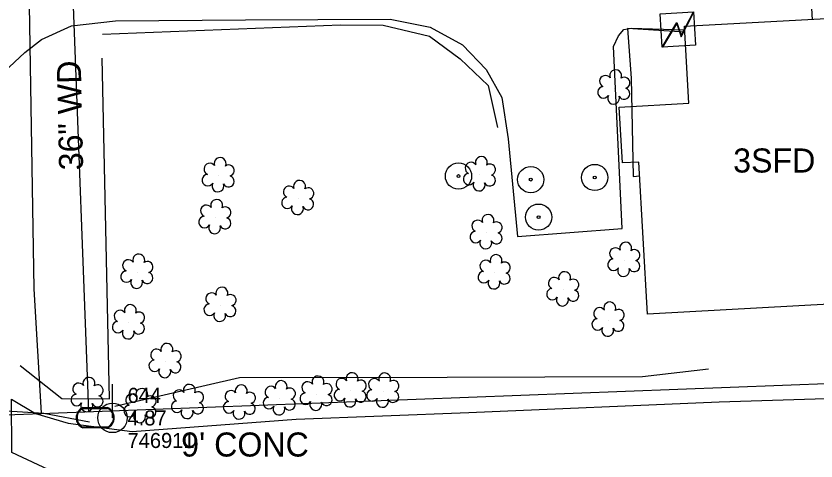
# Model space of a CAD drawing. Extents: x 3040896 to 3051146, y 687568 to 732976.
# Drawn here: x 3050501.2 to 3050634.3, y 693009.1 to 693083 of the extents above; entities that cross this region are included whole.
import ezdxf

# ---------------------------------------------------------------- set-up
doc = ezdxf.new("R2010")
doc.units = 0
for name, color, linetype in [('Exist Building', 7, 'Continuous'), ('Exist Building Text', 7, 'Continuous'), ('Exist Other Culture Area Outline', 7, 'Continuous'), ('Exist Other Culture Fence Line', 7, 'Continuous'), ('Exist Other Culture Fence Line Text', 7, 'Continuous'), ('Exist Other Culture Located Object CELL', 7, 'Continuous'), ('Exist Property Line', 7, 'Continuous'), ('Exist Right of Way Line', 7, 'Continuous'), ('Exist Roads EOP Other', 7, 'Continuous'), ('Exist Roads EOP Other Text', 7, 'Continuous'), ('Exist Utilities Other Located Object CELL', 7, 'Continuous'), ('Exist Utilities Power Pole CELL', 7, 'Continuous'), ('Exist Utilities Power Pole Cogo Comment', 7, 'Continuous'), ('Exist Utilities Power Pole Cogo Elevation', 7, 'Continuous'), ('Exist Utilities Power Pole Cogo Number', 7, 'Continuous'), ('Exist Utilities Power Transformer CELL', 7, 'Continuous'), ('Exist Utilities Power UG Cable SUE', 7, 'Continuous'), ('Exist Utilities Water Meter CELL', 7, 'Continuous'), ('Exist Utilities Water UG Line SUE', 7, 'Continuous'), ('Exist Vegetation Shrub CELL', 7, 'Continuous')]:
    doc.layers.add(name, color=color, linetype=linetype)

# ---------------------------------------------------------------- blocks, each defined once
blk = doc.blocks.new('EXIST UTILITIES POWER POLE')
at = {"layer": 'Exist Utilities Power Pole CELL'}
for q in [(0, 0.1125), (0, 0)]:
    blk.add_line((0, 0), q, dxfattribs=at)
blk.add_circle((0, 0), 0.049, dxfattribs=at)
blk = doc.blocks.new('EXIST UTILITIES POWER TRANSFORMER')
at = {"layer": 'Exist Utilities Power Transformer CELL'}
blk.add_line((0, 0), (0, 0), dxfattribs=at)
blk.add_lwpolyline([(-0.0569, 0.0522), (0.0542, 0.0522), (0.0542, -0.0588), (-0.0569, -0.0588)], close=True, dxfattribs=at)
for points in [[(-0.0569, -0.0588), (-0.004, 0.0201), (0.0086, -0.0241), (0.0542, 0.0522)], [(-0.0555, -0.0588), (-0.004, 0.0159), (0.0077, -0.0278), (0.0542, 0.0491)]]:
    blk.add_lwpolyline(points, dxfattribs=at)

msp = doc.modelspace()

# ---------------------------------------------------------------- linework, layer by layer
at = {"layer": 'Exist Building'}
msp.add_lwpolyline([(3050643.51, 693035.5), (3050606.25, 693033.43), (3050604.85, 693058.73), (3050602.09, 693058.58), (3050601.57, 693067.86), (3050613.16, 693068.5), (3050612.45, 693081.29), (3050642.12, 693082.93), (3050642.77, 693071.19), (3050644.55, 693071.29), (3050645.83, 693048.21), (3050642.82, 693048.04)], close=True, dxfattribs=at)
at = {"layer": 'Exist Other Culture Area Outline'}
msp.add_lwpolyline([(3050612.5, 693080.32), (3050602.97, 693080.93), (3050603.55, 693072.65), (3050603.9, 693056.34), (3050604.98, 693056.42)], dxfattribs=at)
at = {"layer": 'Exist Other Culture Fence Line'}
for points in [[(3050515.59, 693079.99), (3050555.21, 693081.53), (3050562.31, 693081.46), (3050569.98, 693079.65), (3050575.11, 693075.87), (3050579.77, 693071.46), (3050581.29, 693064.5)], [(3050501.92, 693024.93), (3050508.84, 693019.46), (3050516.75, 693019.39), (3050515.54, 693076)]]:
    msp.add_lwpolyline(points, dxfattribs=at)
at = {"layer": 'Exist Other Culture Located Object CELL'}
for radius in [2.18, 0.24]:
    msp.add_circle((3050574.83, 693056.4), radius, dxfattribs=at)
at = {"layer": 'Exist Property Line'}
msp.add_line((3050467.58, 693015.53), (3050975.2, 693034.85), dxfattribs=at)
at = {"layer": 'Exist Right of Way Line'}
msp.add_line((3050513.33, 693017.27), (3050478.36, 693935.84), dxfattribs=at)
at = {"layer": 'Exist Roads EOP Other'}
for points in [[(3050495.49, 693093.93), (3050499.45, 693091.62), (3050504.09, 693090.54), (3050515.12, 693089.94), (3050535.9, 693089.75), (3050562.15, 693091.08), (3050580.93, 693092.23), (3050611.8, 693093.54), (3050632.98, 693094.14), (3050633.64, 693082.36)], [(3050499.24, 693073.71), (3050502.7, 693076.95), (3050505.47, 693079.11), (3050510.44, 693081.36), (3050517.76, 693082.18), (3050539.41, 693082.36), (3050563.47, 693082.47), (3050570.09, 693081.13), (3050575.52, 693078.24), (3050579.42, 693074.12), (3050582.05, 693069.46), (3050583.09, 693062.57), (3050584.66, 693046.34), (3050602.07, 693047.69), (3050600.61, 693077.92), (3050601.47, 693079.72), (3050602.36, 693080.77), (3050603.55, 693081), (3050612.48, 693080.68)], [(3050613.57, 692966.45), (3050576.44, 692965.66), (3050575.85, 692968.77), (3050573.87, 692983.12), (3050572.45, 692993.66), (3050571.51, 692996.09), (3050567.96, 693000.53), (3050563.52, 693004.43), (3050557.3, 693006.09), (3050547.21, 693006.96), (3050515.89, 693006.09), (3050507.49, 693007.21), (3050500.52, 693010.46), (3050500.46, 693019.33), (3050504.49, 693016.96), (3050509.88, 693015.35), (3050520.55, 693013.93), (3050547.81, 693016.01), (3050576.54, 693017.13), (3050618.19, 693018.86), (3050635.95, 693019.46), (3050636.74, 693007.71)]]:
    msp.add_lwpolyline(points, dxfattribs=at)
at = {"layer": 'Exist Utilities Other Located Object CELL'}
for centre, radius in [((3050586.84, 693055.81), 2.18), ((3050597.49, 693056.17), 2.18), ((3050586.84, 693055.81), 0.24), ((3050597.49, 693056.17), 0.24), ((3050588.16, 693049.58), 2.18), ((3050588.16, 693049.58), 0.24)]:
    msp.add_circle(centre, radius, dxfattribs=at)
at = {"layer": 'Exist Utilities Power UG Cable SUE'}
msp.add_lwpolyline([(3050517.64, 693018.17), (3050538.4, 693022.91), (3050572.92, 693022.97), (3050605.44, 693023.07), (3050616.39, 693024.36)], dxfattribs=at)
at = {"layer": 'Exist Utilities Water Meter CELL'}
msp.add_line((3050514.4, 693016.24), (3050514.4, 693016.24), dxfattribs=at)
for points in [[(3050512.36, 693017.94), (3050516.44, 693017.94)], [(3050512.36, 693017.8), (3050516.44, 693017.8)], [(3050516.44, 693014.68), (3050512.34, 693014.68)], [(3050516.44, 693014.54), (3050512.34, 693014.54)]]:
    msp.add_lwpolyline(points, dxfattribs=at)
for centre, radius, start, end in [((3050513.09, 693016.24), 1.86, 113.178, 245.9794), ((3050513.1, 693016.23), 1.73, 115.3009, 243.7824), ((3050515.69, 693016.24), 1.86, 293.6483, 66.3084), ((3050515.7, 693016.24), 1.73, 295.1272, 64.8728)]:
    msp.add_arc(centre, radius, start, end, dxfattribs=at)
at = {"layer": 'Exist Utilities Water UG Line SUE'}
for points in [[(3050505.48, 693017.02), (3050504.23, 693037.65), (3050503.35, 693091.63)], [(3050450.03, 693019.11), (3050465.81, 693019.51), (3050505.84, 693017), (3050513.44, 693015.57)]]:
    msp.add_lwpolyline(points, dxfattribs=at)
at = {"layer": 'Exist Vegetation Shrub CELL'}
for p, q in [((3050600.74, 693071.03), (3050600.74, 693071.03)), ((3050534.94, 693056.45), (3050534.94, 693056.45)), ((3050578.39, 693056.61), (3050578.39, 693056.61)), ((3050548.17, 693052.65), (3050548.17, 693052.65)), ((3050534.38, 693049.49), (3050534.38, 693049.49)), ((3050579.5, 693046.99), (3050579.5, 693046.99)), ((3050602.41, 693042.38), (3050602.41, 693042.38)), ((3050521.41, 693040.41), (3050521.41, 693040.41)), ((3050580.85, 693040.32), (3050580.85, 693040.32)), ((3050592.25, 693037.47), (3050592.25, 693037.47)), ((3050535.24, 693034.91), (3050535.24, 693034.91)), ((3050520.01, 693032.01), (3050520.01, 693032.01)), ((3050599.78, 693032.45), (3050599.78, 693032.45)), ((3050526.1, 693025.57), (3050526.1, 693025.57)), ((3050513.12, 693019.91), (3050513.12, 693019.91)), ((3050551.22, 693020.13), (3050551.22, 693020.13)), ((3050556.9, 693020.69), (3050556.9, 693020.69)), ((3050562.31, 693020.65), (3050562.31, 693020.65)), ((3050529.82, 693018.76), (3050529.82, 693018.76)), ((3050538.45, 693018.67), (3050538.45, 693018.67)), ((3050545.1, 693019.38), (3050545.1, 693019.38)), ((3050521.92, 693018.08), (3050521.92, 693018.08))]:
    msp.add_line(p, q, dxfattribs=at)
for centre, radius, start, end in [((3050599.26, 693072.15), 0.968, 35.8908, 245.4216), ((3050600.97, 693073.07), 0.99, 334.8391, 200.4717), ((3050602.42, 693071.9), 0.929, 284.4567, 126.0861), ((3050598.94, 693070.32), 0.955, 95.1099, 327.9534), ((3050602.38, 693070.1), 0.937, 204.9913, 73.4601), ((3050600.62, 693069.34), 0.984, 151.2797, 21.387), ((3050533.46, 693057.57), 0.968, 35.8908, 245.4216), ((3050535.17, 693058.49), 0.99, 334.8391, 200.4717), ((3050576.91, 693057.73), 0.968, 35.8908, 245.4216), ((3050578.62, 693058.65), 0.99, 334.8391, 200.4717), ((3050580.06, 693057.48), 0.929, 284.4567, 126.0861), ((3050536.61, 693057.32), 0.929, 284.4567, 126.0861), ((3050533.14, 693055.74), 0.955, 95.1099, 327.9534), ((3050536.58, 693055.52), 0.937, 204.9913, 73.4601), ((3050576.59, 693055.9), 0.955, 95.1099, 327.9534), ((3050580.03, 693055.68), 0.937, 204.9913, 73.4601), ((3050534.81, 693054.76), 0.984, 151.2797, 21.387), ((3050546.68, 693053.78), 0.968, 35.8908, 245.4216), ((3050548.39, 693054.69), 0.99, 334.8391, 200.4717), ((3050549.84, 693053.52), 0.929, 284.4567, 126.0861), ((3050578.26, 693054.92), 0.984, 151.2797, 21.387), ((3050534.6, 693051.53), 0.99, 334.8391, 200.4717), ((3050546.37, 693051.95), 0.955, 95.1099, 327.9534), ((3050549.8, 693051.72), 0.937, 204.9913, 73.4601), ((3050532.89, 693050.61), 0.968, 35.8908, 245.4216), ((3050536.05, 693050.35), 0.929, 284.4567, 126.0861), ((3050548.04, 693050.97), 0.984, 151.2797, 21.387), ((3050532.58, 693048.78), 0.955, 95.1099, 327.9534), ((3050536.01, 693048.56), 0.937, 204.9913, 73.4601), ((3050578.02, 693048.11), 0.968, 35.8908, 245.4216), ((3050579.73, 693049.03), 0.99, 334.8391, 200.4717), ((3050534.25, 693047.8), 0.984, 151.2797, 21.387), ((3050581.17, 693047.86), 0.929, 284.4567, 126.0861), ((3050577.7, 693046.28), 0.955, 95.1099, 327.9534), ((3050581.14, 693046.06), 0.937, 204.9913, 73.4601), ((3050579.37, 693045.3), 0.984, 151.2797, 21.387), ((3050602.64, 693044.42), 0.99, 334.8391, 200.4717), ((3050600.93, 693043.51), 0.968, 35.8908, 245.4216), ((3050604.08, 693043.25), 0.929, 284.4567, 126.0861), ((3050519.92, 693041.53), 0.968, 35.8908, 245.4216), ((3050521.64, 693042.45), 0.99, 334.8391, 200.4717), ((3050581.08, 693042.36), 0.99, 334.8391, 200.4717), ((3050600.61, 693041.68), 0.955, 95.1099, 327.9534), ((3050523.08, 693041.28), 0.929, 284.4567, 126.0861), ((3050579.37, 693041.44), 0.968, 35.8908, 245.4216), ((3050582.52, 693041.19), 0.929, 284.4567, 126.0861), ((3050602.28, 693040.7), 0.984, 151.2797, 21.387), ((3050604.05, 693041.45), 0.937, 204.9913, 73.4601), ((3050519.61, 693039.7), 0.955, 95.1099, 327.9534), ((3050523.04, 693039.48), 0.937, 204.9913, 73.4601), ((3050579.05, 693039.61), 0.955, 95.1099, 327.9534), ((3050582.49, 693039.39), 0.937, 204.9913, 73.4601), ((3050592.48, 693039.51), 0.99, 334.8391, 200.4717), ((3050521.28, 693038.72), 0.984, 151.2797, 21.387), ((3050580.72, 693038.63), 0.984, 151.2797, 21.387), ((3050590.77, 693038.6), 0.968, 35.8908, 245.4216), ((3050593.92, 693038.34), 0.929, 284.4567, 126.0861), ((3050535.47, 693036.95), 0.99, 334.8391, 200.4717), ((3050590.45, 693036.77), 0.955, 95.1099, 327.9534), ((3050593.89, 693036.54), 0.937, 204.9913, 73.4601), ((3050533.76, 693036.03), 0.968, 35.8908, 245.4216), ((3050536.91, 693035.78), 0.929, 284.4567, 126.0861), ((3050592.12, 693035.79), 0.984, 151.2797, 21.387), ((3050520.23, 693034.05), 0.99, 334.8391, 200.4717), ((3050533.44, 693034.2), 0.955, 95.1099, 327.9534), ((3050536.87, 693033.98), 0.937, 204.9913, 73.4601), ((3050598.29, 693033.58), 0.968, 35.8908, 245.4216), ((3050600, 693034.49), 0.99, 334.8391, 200.4717), ((3050518.52, 693033.13), 0.968, 35.8908, 245.4216), ((3050521.68, 693032.88), 0.929, 284.4567, 126.0861), ((3050535.11, 693033.22), 0.984, 151.2797, 21.387), ((3050601.45, 693033.32), 0.929, 284.4567, 126.0861), ((3050518.2, 693031.3), 0.955, 95.1099, 327.9534), ((3050521.64, 693031.08), 0.937, 204.9913, 73.4601), ((3050597.98, 693031.75), 0.955, 95.1099, 327.9534), ((3050601.41, 693031.53), 0.937, 204.9913, 73.4601), ((3050519.88, 693030.32), 0.984, 151.2797, 21.387), ((3050599.65, 693030.77), 0.984, 151.2797, 21.387), ((3050526.32, 693027.61), 0.99, 334.8391, 200.4717), ((3050524.61, 693026.69), 0.968, 35.8908, 245.4216), ((3050527.77, 693026.44), 0.929, 284.4567, 126.0861), ((3050524.29, 693024.86), 0.955, 95.1099, 327.9534), ((3050527.73, 693024.64), 0.937, 204.9913, 73.4601), ((3050525.97, 693023.88), 0.984, 151.2797, 21.387), ((3050513.35, 693021.95), 0.99, 334.8391, 200.4717), ((3050551.45, 693022.17), 0.99, 334.8391, 200.4717), ((3050555.42, 693021.82), 0.968, 35.8908, 245.4216), ((3050557.13, 693022.73), 0.99, 334.8391, 200.4717), ((3050558.57, 693021.56), 0.929, 284.4567, 126.0861), ((3050560.83, 693021.78), 0.968, 35.8908, 245.4216), ((3050562.54, 693022.69), 0.99, 334.8391, 200.4717), ((3050511.64, 693021.03), 0.968, 35.8908, 245.4216), ((3050514.79, 693020.78), 0.929, 284.4567, 126.0861), ((3050530.05, 693020.8), 0.99, 334.8391, 200.4717), ((3050538.68, 693020.71), 0.99, 334.8391, 200.4717), ((3050543.62, 693020.5), 0.968, 35.8908, 245.4216), ((3050545.33, 693021.42), 0.99, 334.8391, 200.4717), ((3050546.77, 693020.25), 0.929, 284.4567, 126.0861), ((3050549.74, 693021.25), 0.968, 35.8908, 245.4216), ((3050552.89, 693021), 0.929, 284.4567, 126.0861), ((3050563.98, 693021.52), 0.929, 284.4567, 126.0861), ((3050511.32, 693019.2), 0.955, 95.1099, 327.9534), ((3050514.76, 693018.98), 0.937, 204.9913, 73.4601), ((3050520.44, 693019.21), 0.968, 35.8908, 245.4216), ((3050522.15, 693020.12), 0.99, 334.8391, 200.4717), ((3050523.59, 693018.95), 0.929, 284.4567, 126.0861), ((3050528.34, 693019.89), 0.968, 35.8908, 245.4216), ((3050531.49, 693019.63), 0.929, 284.4567, 126.0861), ((3050536.97, 693019.8), 0.968, 35.8908, 245.4216), ((3050540.13, 693019.54), 0.929, 284.4567, 126.0861), ((3050549.42, 693019.42), 0.955, 95.1099, 327.9534), ((3050552.86, 693019.2), 0.937, 204.9913, 73.4601), ((3050555.1, 693019.99), 0.955, 95.1099, 327.9534), ((3050558.54, 693019.76), 0.937, 204.9913, 73.4601), ((3050560.51, 693019.95), 0.955, 95.1099, 327.9534), ((3050563.95, 693019.72), 0.937, 204.9913, 73.4601), ((3050512.99, 693018.22), 0.984, 151.2797, 21.387), ((3050528.02, 693018.06), 0.955, 95.1099, 327.9534), ((3050531.46, 693017.83), 0.937, 204.9913, 73.4601), ((3050536.65, 693017.97), 0.955, 95.1099, 327.9534), ((3050540.09, 693017.74), 0.937, 204.9913, 73.4601), ((3050543.3, 693018.67), 0.955, 95.1099, 327.9534), ((3050546.74, 693018.45), 0.937, 204.9913, 73.4601), ((3050551.09, 693018.44), 0.984, 151.2797, 21.387), ((3050556.77, 693019.01), 0.984, 151.2797, 21.387), ((3050562.18, 693018.97), 0.984, 151.2797, 21.387), ((3050520.12, 693017.37), 0.955, 95.1099, 327.9534), ((3050523.56, 693017.15), 0.937, 204.9913, 73.4601), ((3050529.69, 693017.08), 0.984, 151.2797, 21.387), ((3050538.32, 693016.99), 0.984, 151.2797, 21.387), ((3050544.97, 693017.69), 0.984, 151.2797, 21.387), ((3050521.79, 693016.39), 0.984, 151.2797, 21.387)]:
    msp.add_arc(centre, radius, start, end, dxfattribs=at)

# ---------------------------------------------------------------- block references
at = {"layer": 'Exist Utilities Power Pole CELL', "xscale": 50, "yscale": 50}
msp.add_blockref('EXIST UTILITIES POWER POLE', (3050517.27, 693016.21), dxfattribs=at)
at = {"layer": 'Exist Utilities Power Transformer CELL', "xscale": 50, "yscale": 50, "rotation": 3.6329507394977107}
msp.add_blockref('EXIST UTILITIES POWER TRANSFORMER', (3050611.39, 693080.93), dxfattribs=at)

# ---------------------------------------------------------------- texts
at = {"layer": 'Exist Building Text'}
msp.add_text('3SFD', height=4, rotation=0, dxfattribs=at).set_placement((3050620.52, 693056.99))
at = {"layer": 'Exist Other Culture Fence Line Text'}
msp.add_text('36" WD', height=4, rotation=91.2318, dxfattribs=at).set_placement((3050512.39, 693057.4))
at = {"layer": 'Exist Roads EOP Other Text'}
msp.add_text("9' CONC", height=4, dxfattribs=at).set_placement((3050528.7, 693009.79))
at = {"layer": 'Exist Utilities Power Pole Cogo Comment'}
msp.add_text('746911', height=2.5, dxfattribs=at).set_placement((3050519.77, 693011.21))
at = {"layer": 'Exist Utilities Power Pole Cogo Elevation'}
msp.add_text('4.87', height=2.5, dxfattribs=at).set_placement((3050519.77, 693014.96))
at = {"layer": 'Exist Utilities Power Pole Cogo Number'}
msp.add_text('644', height=2.5, dxfattribs=at).set_placement((3050519.77, 693018.71))

doc.saveas('drawing.dxf')
